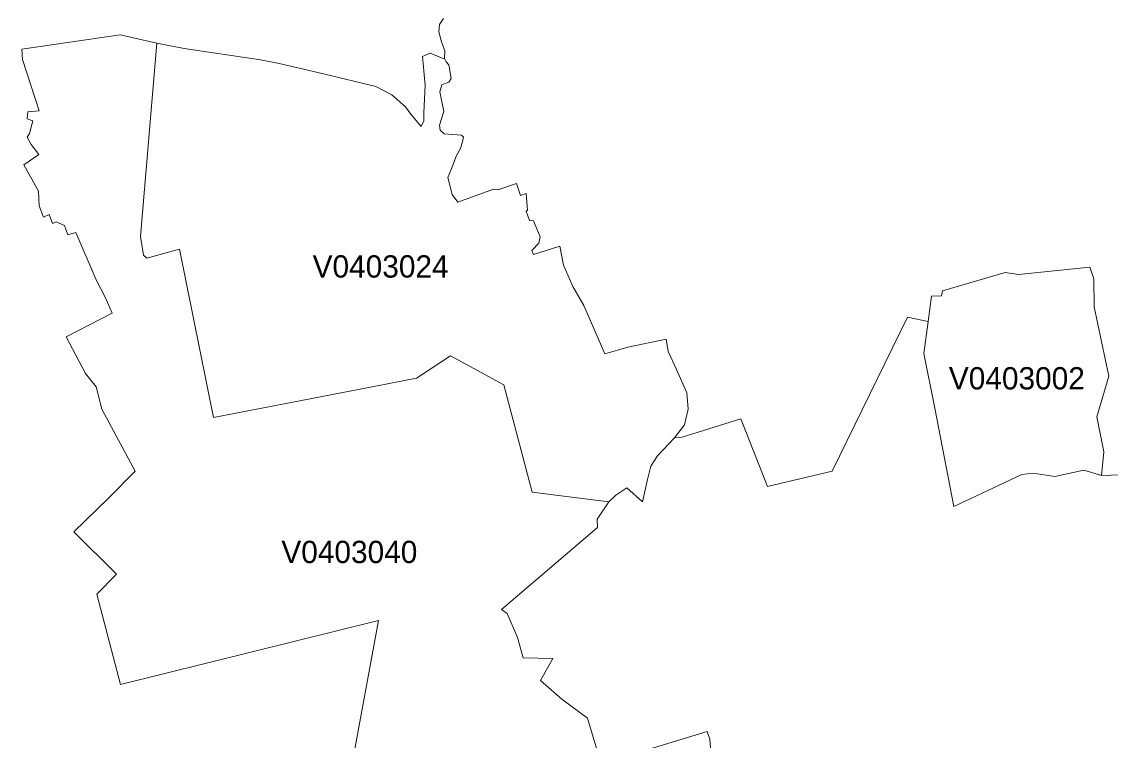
# Model space of a CAD drawing. Extents: x 369010 to 735936, y 6377141 to 6616555.
# Drawn here: x 420773 to 425653, y 6490450 to 6493671 of the extents above; entities that cross this region are included whole.
import ezdxf
from ezdxf.enums import TextEntityAlignment as Align

# ---------------------------------------------------------------- set-up
doc = ezdxf.new("R2010")
doc.units = 0
doc.header["$LTSCALE"] = 40
doc.layers.add('3', color=7, linetype='Continuous', lineweight=13)
doc.layers.add('4', color=7, linetype='Continuous')

msp = doc.modelspace()

# ---------------------------------------------------------------- linework, layer by layer
at = {"layer": '3'}
for points in [[(422563, 6493202.32), (422575.41, 6493226.48), (422574.75, 6493262.56), (422581.53, 6493386.86), (422569.78, 6493514.96), (422603.55, 6493530.35), (422669.42, 6493503.7), (422667.76, 6493507.01), (422669.09, 6493541.11), (422653.86, 6493580.99), (422642.77, 6493626.18), (422646.08, 6493659.61), (422663.62, 6493685.76)], [(422663.62, 6493685.76), (422646.08, 6493659.61), (422642.77, 6493626.18), (422653.86, 6493580.99), (422669.09, 6493541.11), (422667.76, 6493507.01), (422669.42, 6493503.7), (422675.04, 6493491.29), (422687.46, 6493478.88), (422697.22, 6493416.65), (422688.12, 6493400.26), (422656.01, 6493389.18), (422646.91, 6493356.57), (422665.28, 6493268.85), (422645.42, 6493207.95), (422648.07, 6493185.11), (422667.1, 6493169.39), (422743.73, 6493162.77), (422752.83, 6493154.32), (422748.86, 6493134.63), (422739.42, 6493102.85), (422721.88, 6493072.07), (422698.21, 6493008.68), (422683.15, 6492972.6), (422702.52, 6492896.47), (422728.17, 6492862.38), (422888.21, 6492920.47), (422907.25, 6492917.16), (422990.16, 6492946.45), (423008.53, 6492892.83), (423034.68, 6492901.93), (423040.64, 6492826.63), (423034.68, 6492822.49), (423049.08, 6492779.95), (423067.29, 6492779.29), (423097.57, 6492707.3), (423090.29, 6492679.16), (423060.17, 6492646.39), (423067.29, 6492628.02), (423185.29, 6492665.59), (423201.68, 6492579.86), (423242.89, 6492484.36), (423292.37, 6492399.46), (423387.21, 6492182.98), (423489.32, 6492211.61), (423662.11, 6492247.86), (423670.88, 6492192.91), (423708.95, 6492112.48), (423755.12, 6492007.38), (423760.25, 6491934.73), (423744.03, 6491864.06), (423698.85, 6491805.47), (423733.44, 6491808.94), (423996.76, 6491890.37), (424115.92, 6491588.16), (424406.05, 6491655.52), (424744.51, 6492346.67), (424837.19, 6492327.96), (424851.75, 6492440.18), (424896.27, 6492442.82), (424901.57, 6492465), (425182.1, 6492546.43), (425241.68, 6492537.33), (425561.1, 6492570.26), (425579.31, 6492519.12), (425581.62, 6492392.51), (425647.49, 6492081.53), (425593.54, 6491899.47), (425623.99, 6491742.91), (425614.06, 6491636.16)], [(422253.17, 6490337.61), (422372.67, 6490986.88), (421215.79, 6490700.07), (421108.71, 6491104.89), (421197.09, 6491193.93), (421005.77, 6491383.93), (421161.01, 6491535.86), (421281.5, 6491656.35), (421131.55, 6491934.89), (421106.73, 6492033.7), (421058.07, 6492094.27), (420971.68, 6492258.62), (421178.39, 6492365.04), (421146.28, 6492436.2), (421106.89, 6492514.16), (421015.7, 6492726.66), (420979.62, 6492716.24), (420964.56, 6492757.45), (420927.32, 6492774.49), (420910.27, 6492766.55), (420895.05, 6492807.26), (420869.56, 6492795.51), (420849.87, 6492846.65), (420847.22, 6492912.03), (420782.5, 6493030.03), (420848.54, 6493075.88), (420814.45, 6493121.56), (420796.9, 6493153.66), (420806.67, 6493169.88), (420822.39, 6493227.48), (420796.9, 6493236.08), (420799.55, 6493267.53), (420849.87, 6493272), (420775.22, 6493501.55), (420772.57, 6493548.06), (421213.31, 6493612.11), (421377.66, 6493574.87), (421501.12, 6493551.87), (421842.89, 6493500.06), (421927.3, 6493484.17), (422125.24, 6493437.83), (422360.25, 6493380.9), (422431.92, 6493343.17), (422492.82, 6493290.04), (422516.32, 6493257.27), (422563, 6493202.32)], [(423912.85, 6489721.44), (423857.4, 6490454.13), (423846.31, 6490488.88), (423369.99, 6490343.74), (423309.59, 6490548.13), (423194.23, 6490634.53), (423098.4, 6490717.28), (423154.01, 6490816.08), (423020.45, 6490819.06), (422995.46, 6490910.09), (422948.62, 6491017.83), (422923.13, 6491036.2), (423354.6, 6491403.79), (423352.78, 6491441.69), (423404.25, 6491519.31), (423061, 6491562.67), (422933.56, 6492043.79), (422695.23, 6492173.05), (422542.64, 6492072.92), (422344.2, 6492034.03), (421631.71, 6491897.32), (421479.61, 6492651.36), (421332.81, 6492611.64), (421318.24, 6492624.71), (421304.5, 6492707.8), (421377.66, 6493574.87), (421213.31, 6493612.11), (420772.57, 6493548.06), (420775.22, 6493501.55), (420849.87, 6493272), (420799.55, 6493267.53), (420796.9, 6493236.08), (420822.39, 6493227.48), (420806.67, 6493169.88), (420796.9, 6493153.66), (420814.45, 6493121.56), (420848.54, 6493075.88), (420782.5, 6493030.03), (420847.22, 6492912.03), (420849.87, 6492846.65), (420869.56, 6492795.51), (420895.05, 6492807.26), (420910.27, 6492766.55), (420927.32, 6492774.49), (420964.56, 6492757.45), (420979.62, 6492716.24), (421015.7, 6492726.66), (421106.89, 6492514.16), (421146.28, 6492436.2), (421178.39, 6492365.04), (420971.68, 6492258.62), (421058.07, 6492094.27), (421106.73, 6492033.7), (421131.55, 6491934.89), (421281.5, 6491656.35), (421161.01, 6491535.86), (421005.77, 6491383.93), (421197.09, 6491193.93), (421108.71, 6491104.89), (421215.79, 6490700.07), (422372.67, 6490986.88), (422253.17, 6490337.61)], [(425701.12, 6491639.63), (425614.06, 6491636.16), (425534.79, 6491660.32), (425404.37, 6491632.85), (425307.55, 6491646.58), (425256.74, 6491641.45), (424952.05, 6491497.63), (424866.65, 6491938.2), (424817.99, 6492183.48), (424837.19, 6492327.96), (424744.51, 6492346.67), (424406.05, 6491655.52), (424115.92, 6491588.16), (423996.76, 6491890.37), (423733.44, 6491808.94), (423698.85, 6491805.47)], [(423698.85, 6491805.47), (423623.71, 6491725.69), (423592.93, 6491678.53), (423578.53, 6491618.94), (423556.02, 6491518.32), (423486.01, 6491581.37), (423436.2, 6491549.27), (423404.25, 6491519.31), (423352.78, 6491441.69), (423354.6, 6491403.79), (422923.13, 6491036.2), (422948.62, 6491017.83), (422995.46, 6490910.09), (423020.45, 6490819.06), (423154.01, 6490816.08), (423098.4, 6490717.28), (423194.23, 6490634.53), (423309.59, 6490548.13), (423369.99, 6490343.74), (423846.31, 6490488.88), (423857.4, 6490454.13), (423912.85, 6489721.44)], [(425614.06, 6491636.16), (425701.12, 6491639.63)]]:
    msp.add_lwpolyline(points, dxfattribs=at)
for points in [[(421377.66, 6493574.87), (421304.5, 6492707.8), (421318.24, 6492624.71), (421332.81, 6492611.64), (421479.61, 6492651.36), (421631.71, 6491897.32), (422344.2, 6492034.03), (422542.64, 6492072.92), (422695.23, 6492173.05), (422933.56, 6492043.79), (423061, 6491562.67), (423404.25, 6491519.31), (423436.2, 6491549.27), (423486.01, 6491581.37), (423556.02, 6491518.32), (423578.53, 6491618.94), (423592.93, 6491678.53), (423623.71, 6491725.69), (423698.85, 6491805.47), (423744.03, 6491864.06), (423760.25, 6491934.73), (423755.12, 6492007.38), (423708.95, 6492112.48), (423670.88, 6492192.91), (423662.11, 6492247.86), (423489.32, 6492211.61), (423387.21, 6492182.98), (423292.37, 6492399.46), (423242.89, 6492484.36), (423201.68, 6492579.86), (423185.29, 6492665.59), (423067.29, 6492628.02), (423060.17, 6492646.39), (423090.29, 6492679.16), (423097.57, 6492707.3), (423067.29, 6492779.29), (423049.08, 6492779.95), (423034.68, 6492822.49), (423040.64, 6492826.63), (423034.68, 6492901.93), (423008.53, 6492892.83), (422990.16, 6492946.45), (422907.25, 6492917.16), (422888.21, 6492920.47), (422728.17, 6492862.38), (422702.52, 6492896.47), (422683.15, 6492972.6), (422698.21, 6493008.68), (422721.88, 6493072.07), (422739.42, 6493102.85), (422748.86, 6493134.63), (422752.83, 6493154.32), (422743.73, 6493162.77), (422667.1, 6493169.39), (422648.07, 6493185.11), (422645.42, 6493207.95), (422665.28, 6493268.85), (422646.91, 6493356.57), (422656.01, 6493389.18), (422688.12, 6493400.26), (422697.22, 6493416.65), (422687.46, 6493478.88), (422675.04, 6493491.29), (422669.42, 6493503.7), (422603.55, 6493530.35), (422569.78, 6493514.96), (422581.53, 6493386.86), (422574.75, 6493262.56), (422575.41, 6493226.48), (422563, 6493202.32), (422516.32, 6493257.27), (422492.82, 6493290.04), (422431.92, 6493343.17), (422360.25, 6493380.9), (422125.24, 6493437.83), (421927.3, 6493484.17), (421842.89, 6493500.06), (421501.12, 6493551.87)], [(424837.19, 6492327.96), (424817.99, 6492183.48), (424866.65, 6491938.2), (424952.05, 6491497.63), (425256.74, 6491641.45), (425307.55, 6491646.58), (425404.37, 6491632.85), (425534.79, 6491660.32), (425614.06, 6491636.16), (425623.99, 6491742.91), (425593.54, 6491899.47), (425647.49, 6492081.53), (425581.62, 6492392.51), (425579.31, 6492519.12), (425561.1, 6492570.26), (425241.68, 6492537.33), (425182.1, 6492546.43), (424901.57, 6492465), (424896.27, 6492442.82), (424851.75, 6492440.18)]]:
    msp.add_lwpolyline(points, close=True, dxfattribs=at)

# ---------------------------------------------------------------- texts
at = {"layer": '4'}
for s, p in [('V0403024', (422381.55, 6492524.2)), ('V0403002', (425234.31, 6492022.67)), ('V0403040', (422241.4, 6491244.02))]:
    msp.add_text(s, height=100, dxfattribs=at).set_placement(p, align=Align.CENTER)

doc.saveas('drawing.dxf')
